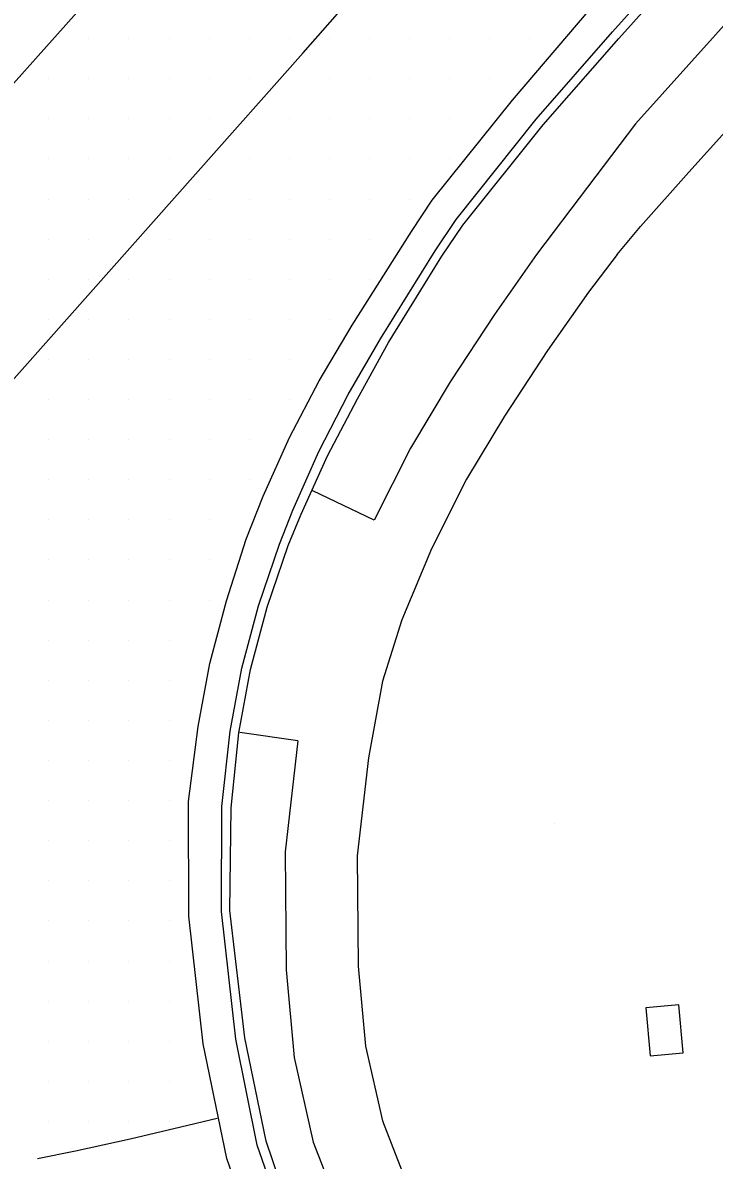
# Model space of a CAD drawing. Extents: x 1762120 to 1766775, y 709485 to 712965.
# Drawn here: x 1766312.1 to 1766355.2, y 710053.8 to 710124.7 of the extents above; entities that cross this region are included whole.
import ezdxf

# ---------------------------------------------------------------- set-up
doc = ezdxf.new("R2010")
doc.units = 0
for name, color, linetype in [('Exist DTM Drainline', 7, 'Continuous'), ('Exist DTM QL2 LIDAR Elevation Point', 7, 'Continuous'), ('Exist DTM Scan Elevation Point', 7, 'Continuous'), ('Exist Roads Curbs', 7, 'Continuous'), ('Exist Roads EOP', 7, 'Continuous'), ('Exist Roads EOT', 7, 'Continuous'), ('PH Exist DTM Breakline', 7, 'Continuous')]:
    doc.layers.add(name, color=color, linetype=linetype)

msp = doc.modelspace()

# ---------------------------------------------------------------- linework, layer by layer
at = {"layer": 'Exist DTM Drainline'}
msp.add_lwpolyline([(1766329.379, 710047.203), (1766326.737, 710054.782), (1766325.421, 710061.387), (1766324.518, 710069.337), (1766324.543, 710075.892), (1766325.054, 710080.571), (1766325.797, 710084.504), (1766326.823, 710088.395), (1766328.141, 710092.241), (1766328.959, 710094.357), (1766330.596, 710098.008), (1766332.416, 710101.572), (1766334.432, 710105.043), (1766337.85, 710110.52), (1766339.145, 710112.466), (1766344.134, 710118.72), (1766348.902, 710124.17), (1766358.935, 710135.364), (1766362.376, 710139.17)], dxfattribs=at)
at = {"layer": 'Exist DTM QL2 LIDAR Elevation Point'}
msp.add_line((1766345.288, 710074.841), (1766345.288, 710074.841), dxfattribs=at)
at = {"layer": 'Exist DTM Scan Elevation Point'}
for p, q in [((1766316.25, 710123.75), (1766316.25, 710123.75)), ((1766318.75, 710123.75), (1766318.75, 710123.75)), ((1766321.25, 710123.75), (1766321.25, 710123.75)), ((1766323.75, 710123.75), (1766323.75, 710123.75)), ((1766326.25, 710123.75), (1766326.25, 710123.75)), ((1766328.75, 710123.75), (1766328.75, 710123.75)), ((1766331.25, 710123.75), (1766331.25, 710123.75)), ((1766333.75, 710123.75), (1766333.75, 710123.75)), ((1766336.25, 710123.75), (1766336.25, 710123.75)), ((1766338.75, 710123.75), (1766338.75, 710123.75)), ((1766341.25, 710123.75), (1766341.25, 710123.75)), ((1766343.75, 710123.75), (1766343.75, 710123.75)), ((1766313.75, 710121.25), (1766313.75, 710121.25)), ((1766316.25, 710121.25), (1766316.25, 710121.25)), ((1766318.75, 710121.25), (1766318.75, 710121.25)), ((1766321.25, 710121.25), (1766321.25, 710121.25)), ((1766323.75, 710121.25), (1766323.75, 710121.25)), ((1766326.25, 710121.25), (1766326.25, 710121.25)), ((1766331.25, 710121.25), (1766331.25, 710121.25)), ((1766333.75, 710121.25), (1766333.75, 710121.25)), ((1766336.25, 710121.25), (1766336.25, 710121.25)), ((1766338.75, 710121.25), (1766338.75, 710121.25)), ((1766341.25, 710121.25), (1766341.25, 710121.25)), ((1766313.75, 710118.75), (1766313.75, 710118.75)), ((1766316.25, 710118.75), (1766316.25, 710118.75)), ((1766318.75, 710118.75), (1766318.75, 710118.75)), ((1766321.25, 710118.75), (1766321.25, 710118.75)), ((1766323.75, 710118.75), (1766323.75, 710118.75)), ((1766328.75, 710118.75), (1766328.75, 710118.75)), ((1766331.25, 710118.75), (1766331.25, 710118.75)), ((1766333.75, 710118.75), (1766333.75, 710118.75)), ((1766336.25, 710118.75), (1766336.25, 710118.75)), ((1766338.75, 710118.75), (1766338.75, 710118.75)), ((1766313.75, 710116.25), (1766313.75, 710116.25)), ((1766316.25, 710116.25), (1766316.25, 710116.25)), ((1766318.75, 710116.25), (1766318.75, 710116.25)), ((1766321.25, 710116.25), (1766321.25, 710116.25)), ((1766326.25, 710116.25), (1766326.25, 710116.25)), ((1766328.75, 710116.25), (1766328.75, 710116.25)), ((1766331.25, 710116.25), (1766331.25, 710116.25)), ((1766333.75, 710116.25), (1766333.75, 710116.25)), ((1766336.25, 710116.25), (1766336.25, 710116.25)), ((1766338.75, 710116.25), (1766338.75, 710116.25)), ((1766313.75, 710113.75), (1766313.75, 710113.75)), ((1766316.25, 710113.75), (1766316.25, 710113.75)), ((1766318.75, 710113.75), (1766318.75, 710113.75)), ((1766323.75, 710113.75), (1766323.75, 710113.75)), ((1766326.25, 710113.75), (1766326.25, 710113.75)), ((1766328.75, 710113.75), (1766328.75, 710113.75)), ((1766331.25, 710113.75), (1766331.25, 710113.75)), ((1766333.75, 710113.75), (1766333.75, 710113.75)), ((1766336.25, 710113.75), (1766336.25, 710113.75)), ((1766313.75, 710111.25), (1766313.75, 710111.25)), ((1766316.25, 710111.25), (1766316.25, 710111.25)), ((1766321.25, 710111.25), (1766321.25, 710111.25)), ((1766323.75, 710111.25), (1766323.75, 710111.25)), ((1766326.25, 710111.25), (1766326.25, 710111.25)), ((1766328.75, 710111.25), (1766328.75, 710111.25)), ((1766331.25, 710111.25), (1766331.25, 710111.25)), ((1766333.75, 710111.25), (1766333.75, 710111.25)), ((1766313.75, 710108.75), (1766313.75, 710108.75)), ((1766316.25, 710108.75), (1766316.25, 710108.75)), ((1766318.75, 710108.75), (1766318.75, 710108.75)), ((1766321.25, 710108.75), (1766321.25, 710108.75)), ((1766323.75, 710108.75), (1766323.75, 710108.75)), ((1766326.25, 710108.75), (1766326.25, 710108.75)), ((1766328.75, 710108.75), (1766328.75, 710108.75)), ((1766331.25, 710108.75), (1766331.25, 710108.75)), ((1766333.75, 710108.75), (1766333.75, 710108.75)), ((1766313.75, 710106.25), (1766313.75, 710106.25)), ((1766316.25, 710106.25), (1766316.25, 710106.25)), ((1766318.75, 710106.25), (1766318.75, 710106.25)), ((1766321.25, 710106.25), (1766321.25, 710106.25)), ((1766323.75, 710106.25), (1766323.75, 710106.25)), ((1766326.25, 710106.25), (1766326.25, 710106.25)), ((1766328.75, 710106.25), (1766328.75, 710106.25)), ((1766331.25, 710106.25), (1766331.25, 710106.25)), ((1766313.75, 710103.75), (1766313.75, 710103.75)), ((1766316.25, 710103.75), (1766316.25, 710103.75)), ((1766318.75, 710103.75), (1766318.75, 710103.75)), ((1766321.25, 710103.75), (1766321.25, 710103.75)), ((1766323.75, 710103.75), (1766323.75, 710103.75)), ((1766326.25, 710103.75), (1766326.25, 710103.75)), ((1766328.75, 710103.75), (1766328.75, 710103.75)), ((1766313.75, 710101.25), (1766313.75, 710101.25)), ((1766316.25, 710101.25), (1766316.25, 710101.25)), ((1766318.75, 710101.25), (1766318.75, 710101.25)), ((1766321.25, 710101.25), (1766321.25, 710101.25)), ((1766323.75, 710101.25), (1766323.75, 710101.25)), ((1766326.25, 710101.25), (1766326.25, 710101.25)), ((1766328.75, 710101.25), (1766328.75, 710101.25)), ((1766313.75, 710098.75), (1766313.75, 710098.75)), ((1766316.25, 710098.75), (1766316.25, 710098.75)), ((1766318.75, 710098.75), (1766318.75, 710098.75)), ((1766321.25, 710098.75), (1766321.25, 710098.75)), ((1766323.75, 710098.75), (1766323.75, 710098.75)), ((1766326.25, 710098.75), (1766326.25, 710098.75)), ((1766313.75, 710096.25), (1766313.75, 710096.25)), ((1766316.25, 710096.25), (1766316.25, 710096.25)), ((1766318.75, 710096.25), (1766318.75, 710096.25)), ((1766321.25, 710096.25), (1766321.25, 710096.25)), ((1766323.75, 710096.25), (1766323.75, 710096.25)), ((1766326.25, 710096.25), (1766326.25, 710096.25)), ((1766313.75, 710093.75), (1766313.75, 710093.75)), ((1766316.25, 710093.75), (1766316.25, 710093.75)), ((1766318.75, 710093.75), (1766318.75, 710093.75)), ((1766321.25, 710093.75), (1766321.25, 710093.75)), ((1766323.75, 710093.75), (1766323.75, 710093.75)), ((1766313.75, 710091.25), (1766313.75, 710091.25)), ((1766316.25, 710091.25), (1766316.25, 710091.25)), ((1766318.75, 710091.25), (1766318.75, 710091.25)), ((1766321.25, 710091.25), (1766321.25, 710091.25)), ((1766323.75, 710091.25), (1766323.75, 710091.25)), ((1766313.75, 710088.75), (1766313.75, 710088.75)), ((1766316.25, 710088.75), (1766316.25, 710088.75)), ((1766318.75, 710088.75), (1766318.75, 710088.75)), ((1766321.25, 710088.75), (1766321.25, 710088.75)), ((1766323.75, 710088.75), (1766323.75, 710088.75)), ((1766313.75, 710086.25), (1766313.75, 710086.25)), ((1766316.25, 710086.25), (1766316.25, 710086.25)), ((1766318.75, 710086.25), (1766318.75, 710086.25)), ((1766321.25, 710086.25), (1766321.25, 710086.25)), ((1766313.75, 710083.75), (1766313.75, 710083.75)), ((1766316.25, 710083.75), (1766316.25, 710083.75)), ((1766318.75, 710083.75), (1766318.75, 710083.75)), ((1766321.25, 710083.75), (1766321.25, 710083.75)), ((1766313.75, 710081.25), (1766313.75, 710081.25)), ((1766316.25, 710081.25), (1766316.25, 710081.25)), ((1766318.75, 710081.25), (1766318.75, 710081.25)), ((1766321.25, 710081.25), (1766321.25, 710081.25)), ((1766313.75, 710078.75), (1766313.75, 710078.75)), ((1766316.25, 710078.75), (1766316.25, 710078.75)), ((1766318.75, 710078.75), (1766318.75, 710078.75)), ((1766321.25, 710078.75), (1766321.25, 710078.75)), ((1766313.75, 710076.25), (1766313.75, 710076.25)), ((1766316.25, 710076.25), (1766316.25, 710076.25)), ((1766318.75, 710076.25), (1766318.75, 710076.25)), ((1766321.25, 710076.25), (1766321.25, 710076.25)), ((1766313.75, 710073.75), (1766313.75, 710073.75)), ((1766316.25, 710073.75), (1766316.25, 710073.75)), ((1766318.75, 710073.75), (1766318.75, 710073.75)), ((1766321.25, 710073.75), (1766321.25, 710073.75)), ((1766313.75, 710071.25), (1766313.75, 710071.25)), ((1766316.25, 710071.25), (1766316.25, 710071.25)), ((1766318.75, 710071.25), (1766318.75, 710071.25)), ((1766321.25, 710071.25), (1766321.25, 710071.25)), ((1766313.75, 710068.75), (1766313.75, 710068.75)), ((1766316.25, 710068.75), (1766316.25, 710068.75)), ((1766318.75, 710068.75), (1766318.75, 710068.75)), ((1766321.25, 710068.75), (1766321.25, 710068.75)), ((1766313.75, 710066.25), (1766313.75, 710066.25)), ((1766316.25, 710066.25), (1766316.25, 710066.25)), ((1766318.75, 710066.25), (1766318.75, 710066.25)), ((1766321.25, 710066.25), (1766321.25, 710066.25)), ((1766313.75, 710063.75), (1766313.75, 710063.75)), ((1766316.25, 710063.75), (1766316.25, 710063.75)), ((1766318.75, 710063.75), (1766318.75, 710063.75)), ((1766321.25, 710063.75), (1766321.25, 710063.75)), ((1766313.75, 710061.25), (1766313.75, 710061.25)), ((1766316.25, 710061.25), (1766316.25, 710061.25)), ((1766318.75, 710061.25), (1766318.75, 710061.25)), ((1766321.25, 710061.25), (1766321.25, 710061.25)), ((1766313.75, 710058.75), (1766313.75, 710058.75)), ((1766316.25, 710058.75), (1766316.25, 710058.75)), ((1766318.75, 710058.75), (1766318.75, 710058.75)), ((1766321.25, 710058.75), (1766321.25, 710058.75)), ((1766313.75, 710056.25), (1766313.75, 710056.25)), ((1766316.25, 710056.25), (1766316.25, 710056.25)), ((1766318.75, 710056.25), (1766318.75, 710056.25)), ((1766321.25, 710056.25), (1766321.25, 710056.25))]:
    msp.add_line(p, q, dxfattribs=at)
at = {"layer": 'Exist Roads Curbs'}
msp.add_lwpolyline([(1766329.891, 710047.422), (1766327.299, 710055.023), (1766325.984, 710061.457), (1766325.039, 710069.402), (1766325.118, 710075.802), (1766325.61, 710080.483), (1766326.336, 710084.421), (1766327.367, 710088.312), (1766328.672, 710092.159), (1766329.486, 710094.104), (1766331.135, 710097.748), (1766333.001, 710101.29), (1766334.924, 710104.805), (1766338.264, 710110.182), (1766339.574, 710112.115), (1766344.568, 710118.366), (1766349.296, 710123.764), (1766359.325, 710134.962), (1766362.758, 710138.776)], dxfattribs=at)
at = {"layer": 'Exist Roads EOP'}
msp.add_lwpolyline([(1766327.499, 710046.365), (1766324.858, 710053.944), (1766323.383, 710061.096), (1766322.483, 710069.047), (1766322.471, 710076.203), (1766323.056, 710080.871), (1766323.799, 710084.804), (1766324.824, 710088.694), (1766326.058, 710092.554), (1766327.116, 710095.232), (1766328.765, 710098.876), (1766330.611, 710102.428), (1766332.661, 710105.882), (1766336.358, 710111.726), (1766337.655, 710113.671), (1766342.653, 710119.917), (1766347.516, 710125.586), (1766357.557, 710136.772), (1766361.008, 710140.567)], dxfattribs=at)
at = {"layer": 'Exist Roads EOT'}
for points in [[(1766280.318, 710085.899), (1766293.426, 710100.535), (1766311.552, 710120.954), (1766325.984, 710137.139), (1766335.964, 710148.389), (1766340.99, 710154.071), (1766342.469, 710155.808)], [(1766275.635, 710062.062), (1766282.298, 710069.675), (1766302.891, 710092.689), (1766309.446, 710100.172), (1766329.613, 710122.858), (1766335.44, 710129.484), (1766355.243, 710151.526)], [(1766324.241, 710056.431), (1766321.991, 710055.897), (1766318.815, 710055.138), (1766315.411, 710054.404), (1766313.042, 710053.916)]]:
    msp.add_lwpolyline(points, dxfattribs=at)
at = {"layer": 'PH Exist DTM Breakline'}
for p, q in [((1766334.035, 710093.74), (1766330.22, 710095.552)), ((1766329.285, 710079.984), (1766325.654, 710080.496))]:
    msp.add_line(p, q, dxfattribs=at)
for points in [[(1766452.692, 710236.943), (1766449.761, 710233.287), (1766447.101, 710229.481), (1766443.891, 710225.883), (1766430.982, 710210.487), (1766413.569, 710189.524), (1766403.609, 710177.728), (1766396.883, 710170.238), (1766390.456, 710162.96), (1766380.282, 710151.619), (1766366.853, 710136.831), (1766356.987, 710125.833), (1766350.324, 710118.432)], [(1766456.203, 710234.128), (1766453.365, 710230.588), (1766450.636, 710226.684), (1766447.295, 710222.939), (1766434.437, 710207.604), (1766417.019, 710186.635), (1766407.003, 710174.772), (1766400.244, 710167.245), (1766393.818, 710159.968), (1766383.623, 710148.604), (1766370.194, 710133.816), (1766360.334, 710122.825), (1766353.668, 710115.421)], [(1766350.324, 710118.432), (1766347.344, 710114.491), (1766344.162, 710110.297), (1766341.543, 710106.55), (1766338.771, 710102.351), (1766336.3, 710098.224), (1766334.035, 710093.74)], [(1766349.181, 710110.295), (1766350.634, 710112.034), (1766353.668, 710115.421)], [(1766349.181, 710110.295), (1766347.396, 710107.942), (1766344.852, 710104.302), (1766342.158, 710100.221), (1766339.805, 710096.293), (1766337.606, 710091.937)], [(1766337.606, 710091.937), (1766335.768, 710087.524), (1766334.553, 710083.69), (1766333.69, 710078.909)], [(1766329.285, 710079.984), (1766328.485, 710073.053), (1766328.549, 710065.696), (1766329.051, 710060.241), (1766330.236, 710054.969), (1766332.23, 710049.851), (1766334.766, 710045.146), (1766337.54, 710040.973), (1766341.162, 710036.379), (1766345.758, 710031.418), (1766351.471, 710026.106), (1766357.54, 710021.977), (1766369.854, 710014.609), (1766385.038, 710006.211), (1766402.094, 709996.35), (1766412.209, 709990.779), (1766422.131, 709984.872), (1766430.92, 709979.772), (1766440.594, 709973.835), (1766453.434, 709965.489), (1766474.873, 709951.194), (1766492.298, 709939.521), (1766504.092, 709931.503)], [(1766333.69, 710078.909), (1766332.987, 710072.814), (1766333.047, 710065.922), (1766333.506, 710060.943), (1766334.552, 710056.286), (1766336.322, 710051.743), (1766338.629, 710047.464), (1766341.186, 710043.616), (1766344.585, 710039.306), (1766348.946, 710034.599), (1766354.285, 710029.634), (1766359.963, 710025.771), (1766372.099, 710018.51), (1766387.253, 710010.128), (1766404.305, 710000.269), (1766414.446, 709994.684), (1766424.412, 709988.752), (1766433.227, 709983.636), (1766442.997, 709977.639), (1766455.909, 709969.247), (1766477.373, 709954.935), (1766494.815, 709943.251), (1766506.622, 709935.224)]]:
    msp.add_lwpolyline(points, dxfattribs=at)
msp.add_lwpolyline([(1766350.983, 710063.331), (1766351.249, 710060.338), (1766353.295, 710060.52), (1766353.029, 710063.513)], close=True, dxfattribs=at)

doc.saveas('drawing.dxf')
